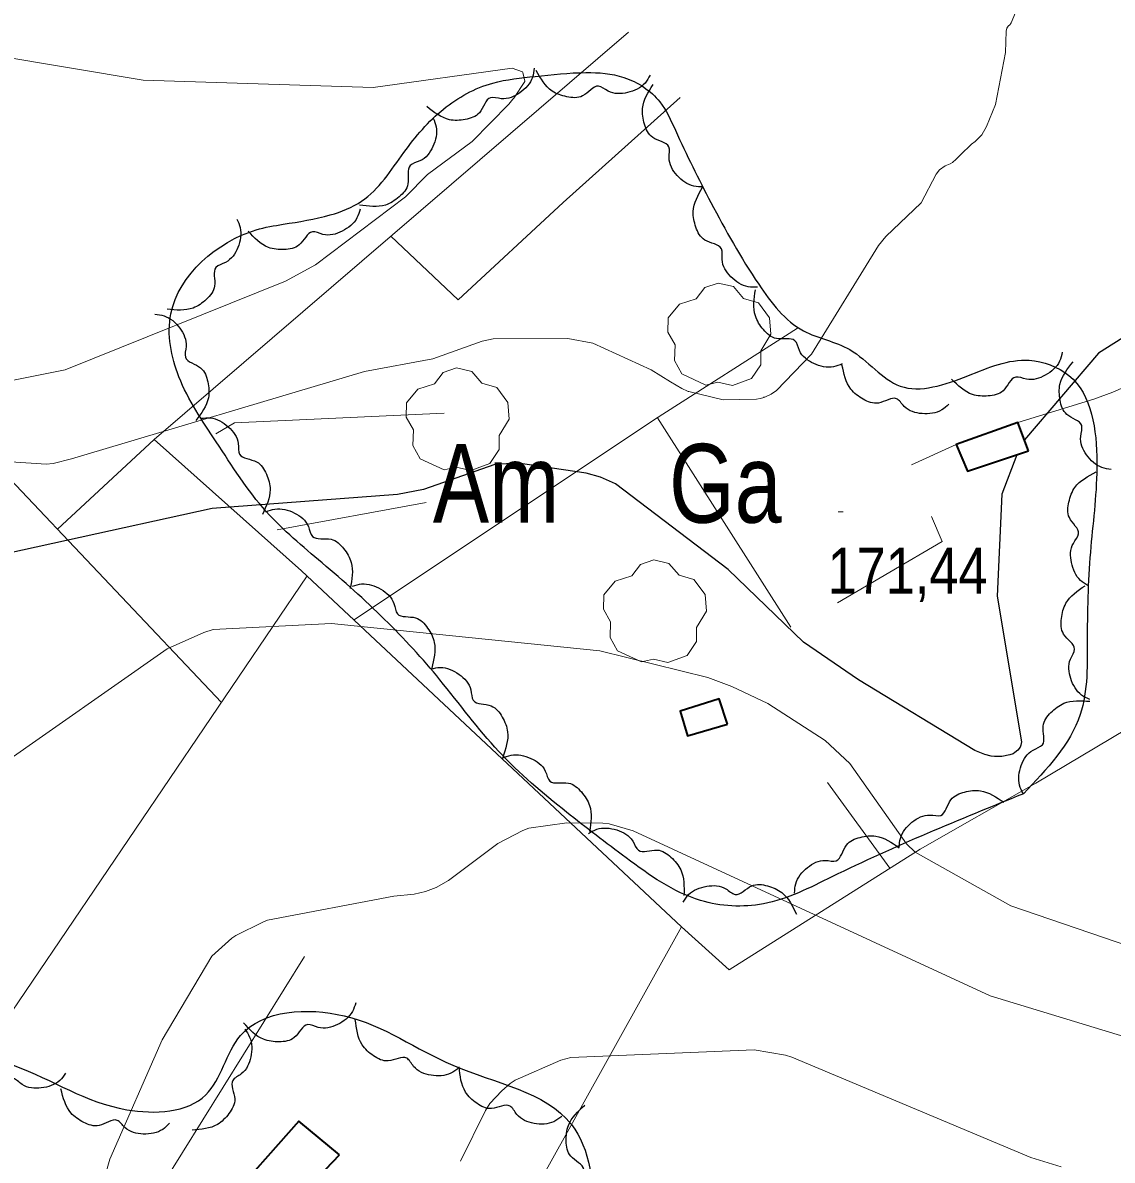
# Model space of a CAD drawing. Extents: x 480269 to 484877, y 4383588 to 4386804.
# Drawn here: x 482052.3 to 482259.6, y 4385389.2 to 4385605.8 of the extents above; entities that cross this region are included whole.
import ezdxf
from ezdxf.enums import TextEntityAlignment as Align

# ---------------------------------------------------------------- set-up
doc = ezdxf.new("R2010")
doc.units = 0
doc.header["$LTSCALE"] = 3.8
for name, color, linetype, lineweight in [('27', 7, 'Continuous', 25), ('29', 7, 'Continuous', 13), ('47', 7, 'Continuous', 35), ('51', 7, 'Continuous', 13), ('7', 7, 'Continuous', 13), ('8', 7, 'Continuous', 25), ('9', 7, 'Continuous', 13)]:
    doc.layers.add(name, color=color, linetype=linetype, lineweight=lineweight)
doc.layers.add('31', color=7, linetype='Continuous')

msp = doc.modelspace()

# ---------------------------------------------------------------- linework, layer by layer
at = {"layer": '27'}
for points in [[(482134.14, 4385639.56), (482145.42, 4385616.05), (482167.98, 4385611.34), (482199.94, 4385629.21), (482256.34, 4385654.6), (482299.58, 4385676.23), (482309.92, 4385675.29), (482324.96, 4385660.25), (482353.16, 4385626.39), (482366.32, 4385607.58), (482355.04, 4385597.24), (482347.52, 4385585.01), (482347.52, 4385561.5), (482356.92, 4385553.04), (482382.29, 4385553.98), (482400.15, 4385553.98), (482414.25, 4385537.05), (482418.01, 4385522), (482407.67, 4385512.6), (482383.23, 4385513.54), (482370.08, 4385507.9), (482358.8, 4385494.73), (482359.74, 4385477.8), (482342.82, 4385454.29), (482257.28, 4385376.24), (482191.48, 4385317.93), (482156.7, 4385290.66), (482136.02, 4385273.73), (482119.1, 4385272.79), (482113.46, 4385285.02), (482126.62, 4385312.29), (482143.54, 4385346.14), (482160.46, 4385378.12), (482156.7, 4385395.99), (482134.14, 4385407.27), (482113.46, 4385416.68), (482093.72, 4385412.91), (482087.14, 4385401.63), (482072.1, 4385398.81), (482050.48, 4385407.27), (482035.44, 4385408.21), (482021.34, 4385395.05), (482005.36, 4385398.81), (482011, 4385429.84), (482001.6, 4385476.86), (481971.52, 4385519.18), (481936.74, 4385563.38), (481930.16, 4385579.37), (481941.44, 4385597.24), (481940.5, 4385616.99), (481916.06, 4385648.96), (481908.54, 4385674.35), (481928.28, 4385695.98), (481936.74, 4385694.1), (481957.42, 4385664.01), (481967.76, 4385648.02), (481979.04, 4385640.5), (481992.2, 4385648.02), (482008.18, 4385667.77), (482022.28, 4385668.71), (482035.44, 4385653.66), (482062.7, 4385651.78), (482096.54, 4385655.54), (482120.04, 4385653.66), (482134.14, 4385639.56)], [(482242.72, 4385458.96), (482253.54, 4385474.04), (482254.88, 4385488.81), (482255.57, 4385506.01), (482256.71, 4385522.1), (482251.4, 4385538.6), (482243.82, 4385541.5), (482232.15, 4385538.55), (482219.29, 4385536.58), (482209.69, 4385543.53), (482200.9, 4385547.1), (482192.35, 4385555.98), (482183.25, 4385571.56), (482176.5, 4385585.3), (482173.54, 4385590.7), (482166.7, 4385595.36), (482159.46, 4385596.29), (482149.79, 4385595.55), (482141.73, 4385594.29), (482132.38, 4385589.35), (482124.83, 4385581.06), (482116.78, 4385571.78), (482110.82, 4385569.18), (482101.87, 4385567.41), (482096.71, 4385566.33), (482080.48, 4385550.35), (482082.02, 4385538.37), (482089.1, 4385525.99), (482098.65, 4385512.69), (482109.28, 4385502.92), (482121.15, 4385492.18), (482131.7, 4385480.65), (482142.9, 4385467.01), (482155.79, 4385455.47), (482167.13, 4385446.76), (482181.29, 4385438.65), (482193.24, 4385438.01), (482206.29, 4385443.15), (482242.72, 4385458.96)], [(482149.63, 4385597.12), (482149.3, 4385595.38), (482146.88, 4385592.45), (482143.37, 4385591.31), (482141.33, 4385591.5), (482139.2, 4385588.65), (482136.51, 4385587.36), (482133.49, 4385587.32), (482129.2, 4385589.81)], [(482171.68, 4385595.78), (482170.72, 4385594.29), (482167.38, 4385592.49), (482163.7, 4385592.75), (482161.87, 4385593.7), (482158.83, 4385591.85), (482155.85, 4385591.68), (482153.04, 4385592.77), (482150, 4385596.69)], [(482181.78, 4385574.51), (482180.01, 4385574.65), (482176.83, 4385576.72), (482175.31, 4385580.09), (482175.27, 4385582.14), (482172.2, 4385583.93), (482170.63, 4385586.47), (482170.25, 4385589.47), (482172.25, 4385594.01)], [(482130.39, 4385587.63), (482130.98, 4385585.95), (482130.35, 4385582.21), (482127.88, 4385579.46), (482126.02, 4385578.61), (482125.61, 4385575.08), (482123.91, 4385572.62), (482121.32, 4385571.07), (482116.36, 4385571.07)], [(482192.12, 4385555.44), (482190.35, 4385555.49), (482187.08, 4385557.41), (482185.39, 4385560.7), (482185.26, 4385562.75), (482182.11, 4385564.39), (482180.41, 4385566.85), (482179.89, 4385569.82), (482181.67, 4385574.46)], [(482116.48, 4385570.29), (482115.89, 4385568.61), (482113.07, 4385566.08), (482109.42, 4385565.47), (482107.43, 4385565.97), (482104.91, 4385563.46), (482102.05, 4385562.59), (482099.06, 4385563), (482095.18, 4385566.1)], [(482093.01, 4385568.4), (482093.67, 4385566.76), (482093.22, 4385562.99), (482090.88, 4385560.14), (482089.05, 4385559.19), (482088.81, 4385555.65), (482087.23, 4385553.11), (482084.71, 4385551.45), (482079.75, 4385551.23)], [(482208.26, 4385540.83), (482206.58, 4385540.25), (482202.84, 4385540.89), (482200.1, 4385543.37), (482199.25, 4385545.23), (482195.72, 4385545.65), (482193.26, 4385547.35), (482191.72, 4385549.95), (482191.74, 4385554.91)], [(482077.43, 4385550.26), (482079.18, 4385549.97), (482082.17, 4385547.63), (482083.39, 4385544.14), (482083.25, 4385542.09), (482086.15, 4385540.04), (482087.5, 4385537.38), (482087.62, 4385534.36), (482085.24, 4385530.01)], [(482250.12, 4385543.03), (482249.61, 4385541.33), (482246.9, 4385538.68), (482243.29, 4385537.91), (482241.28, 4385538.32), (482238.86, 4385535.71), (482236.05, 4385534.72), (482233.04, 4385534.99), (482229.04, 4385537.92)], [(482259.42, 4385520.74), (482257.68, 4385521.08), (482254.76, 4385523.51), (482253.63, 4385527.02), (482253.83, 4385529.07), (482250.99, 4385531.2), (482249.72, 4385533.9), (482249.69, 4385536.92), (482252.19, 4385541.2)], [(482228.56, 4385533.17), (482227.19, 4385532.04), (482223.46, 4385531.35), (482220.04, 4385532.73), (482218.59, 4385534.18), (482215.13, 4385533.36), (482212.24, 4385534.1), (482209.9, 4385536.01), (482208.2, 4385540.67)], [(482086.25, 4385530.47), (482088.03, 4385530.53), (482091.41, 4385528.82), (482093.3, 4385525.65), (482093.56, 4385523.61), (482096.81, 4385522.17), (482098.66, 4385519.83), (482099.37, 4385516.89), (482097.89, 4385512.15)], [(482255.06, 4385498.59), (482253.6, 4385499.6), (482251.88, 4385502.98), (482252.25, 4385506.65), (482253.24, 4385508.45), (482251.48, 4385511.54), (482251.38, 4385514.52), (482252.55, 4385517.31), (482256.55, 4385520.24)], [(482098.58, 4385512.65), (482100.28, 4385513.18), (482104, 4385512.42), (482106.65, 4385509.85), (482107.44, 4385507.96), (482110.96, 4385507.42), (482113.36, 4385505.65), (482114.81, 4385503), (482114.63, 4385498.04)], [(482625.51, 4385282.56), (482642.43, 4385259.65), (482650.38, 4385244.64), (482647.78, 4385242.37), (482636.62, 4385237.32), (482619.6, 4385231), (482606.07, 4385227.49), (482592.32, 4385225.27), (482576.02, 4385223.66), (482565.3, 4385225.16), (482544.25, 4385237.98), (482530.74, 4385248.12), (482521.45, 4385250.21), (482506.84, 4385248), (482489.75, 4385241.2), (482474.05, 4385233.67), (482467.83, 4385231.98), (482446.42, 4385237.18), (482431.83, 4385245.15), (482427.52, 4385258.1), (482433.95, 4385267.51), (482447.44, 4385281.6), (482466.7, 4385298.44), (482480.68, 4385311.65), (482486, 4385318.16), (482489.98, 4385329.2), (482485.82, 4385343.36), (482475.74, 4385354.14), (482463.65, 4385352.6), (482442.18, 4385344.35), (482419.61, 4385337.03), (482392.84, 4385327.98), (482375.42, 4385322.04), (482354.47, 4385315.04), (482335.63, 4385313.3), (482324.91, 4385311.71), (482306.75, 4385298.27), (482298.77, 4385288.95), (482284.61, 4385269.24), (482273.64, 4385250.87), (482262.03, 4385234.12), (482247.6, 4385214.12), (482240.37, 4385209.68), (482231.84, 4385210.09), (482210.78, 4385220.1), (482179.62, 4385233.3), (482175.12, 4385239.41), (482174.28, 4385251.32), (482183.7, 4385264.71), (482206.93, 4385288.25), (482225.02, 4385306.72), (482255.15, 4385335.95), (482274.61, 4385354.56), (482305.02, 4385378.68), (482323.6, 4385392.1), (482343.47, 4385412.74), (482356.09, 4385425.44), (482370.63, 4385438.23), (482383.14, 4385448.74), (482409.87, 4385473.1), (482434.85, 4385494.28), (482448.48, 4385499.91), (482458.21, 4385495.14), (482469.07, 4385482.48), (482479.65, 4385471.01), (482489.49, 4385457.47), (482504.85, 4385438.05), (482518.31, 4385421.58), (482537.64, 4385396.47), (482552.32, 4385375.39), (482572.69, 4385353.07), (482605.31, 4385309.46), (482625.51, 4385282.56)], [(482115.07, 4385498.49), (482116.79, 4385498.91), (482120.45, 4385497.91), (482122.93, 4385495.17), (482123.6, 4385493.23), (482127.07, 4385492.46), (482129.35, 4385490.53), (482130.62, 4385487.79), (482130.12, 4385482.86)], [(482255.38, 4385476.9), (482253.81, 4385477.74), (482251.74, 4385480.91), (482251.69, 4385484.6), (482252.48, 4385486.5), (482250.39, 4385489.37), (482249.97, 4385492.33), (482250.83, 4385495.23), (482254.48, 4385498.58)], [(482130, 4385482.75), (482131.76, 4385483.01), (482135.32, 4385481.7), (482137.55, 4385478.76), (482138.04, 4385476.76), (482141.44, 4385475.7), (482143.54, 4385473.58), (482144.57, 4385470.74), (482143.63, 4385465.87)], [(482242.72, 4385458.96), (482242, 4385460.58), (482242.33, 4385464.36), (482244.57, 4385467.3), (482246.36, 4385468.3), (482246.48, 4385471.85), (482247.97, 4385474.44), (482250.43, 4385476.19), (482255.38, 4385476.59)], [(482143.56, 4385465.73), (482145.23, 4385466.32), (482148.98, 4385465.71), (482151.74, 4385463.26), (482152.6, 4385461.39), (482156.14, 4385461), (482158.6, 4385459.32), (482160.17, 4385456.73), (482160.18, 4385451.77)], [(482219.1, 4385448.71), (482219.31, 4385450.47), (482221.53, 4385453.55), (482224.96, 4385454.92), (482227.01, 4385454.86), (482228.94, 4385457.84), (482231.55, 4385459.3), (482234.56, 4385459.54), (482239.01, 4385457.34)], [(482159.96, 4385451.43), (482161.55, 4385452.22), (482165.34, 4385452.07), (482168.37, 4385449.96), (482169.45, 4385448.22), (482173.01, 4385448.25), (482175.66, 4385446.88), (482177.52, 4385444.5), (482178.13, 4385439.58)], [(482199.19, 4385440.07), (482199.41, 4385441.83), (482201.63, 4385444.91), (482205.05, 4385446.28), (482207.11, 4385446.22), (482209.04, 4385449.2), (482211.64, 4385450.66), (482214.66, 4385450.9), (482219.1, 4385448.7)], [(482177.96, 4385438.34), (482179.02, 4385439.77), (482182.47, 4385441.35), (482186.12, 4385440.86), (482187.88, 4385439.8), (482191.03, 4385441.44), (482194.02, 4385441.43), (482196.76, 4385440.15), (482199.54, 4385436.05)], [(482115.66, 4385419.16), (482115.04, 4385417.5), (482112.17, 4385415.02), (482108.51, 4385414.48), (482106.53, 4385415.01), (482103.96, 4385412.55), (482101.09, 4385411.74), (482098.1, 4385412.21), (482094.29, 4385415.38)], [(482135.23, 4385406.76), (482133.76, 4385405.76), (482129.99, 4385405.38), (482126.69, 4385407.05), (482125.38, 4385408.62), (482121.86, 4385408.09), (482119.04, 4385409.08), (482116.87, 4385411.18), (482115.58, 4385415.97)], [(482094.53, 4385414.16), (482095.47, 4385412.65), (482095.69, 4385408.86), (482093.89, 4385405.64), (482092.26, 4385404.39), (482092.64, 4385400.86), (482091.54, 4385398.08), (482089.35, 4385396), (482084.51, 4385394.91)], [(482060.45, 4385405.75), (482059.33, 4385404.37), (482055.82, 4385402.95), (482052.18, 4385403.61), (482050.48, 4385404.75), (482047.25, 4385403.25), (482044.27, 4385403.4), (482041.59, 4385404.8), (482039, 4385409.03)], [(482154.86, 4385397.51), (482153.38, 4385396.53), (482149.6, 4385396.2), (482146.33, 4385397.91), (482145.03, 4385399.5), (482141.51, 4385399.02), (482138.7, 4385400.04), (482136.56, 4385402.17), (482135.33, 4385406.97)], [(482080.25, 4385396.25), (482078.93, 4385395.06), (482075.24, 4385394.18), (482071.75, 4385395.4), (482070.24, 4385396.78), (482066.83, 4385395.79), (482063.9, 4385396.4), (482061.47, 4385398.19), (482059.55, 4385402.77)], [(482163.36, 4385378.36), (482161.69, 4385378.96), (482159.16, 4385381.79), (482158.57, 4385385.43), (482159.07, 4385387.43), (482156.58, 4385389.96), (482155.72, 4385392.82), (482156.14, 4385395.81), (482159.25, 4385399.67)]]:
    msp.add_spline(points, degree=3, dxfattribs=at)
at = {"layer": '29'}
for points in [[(482182.28, 4385536.78), (482177.74, 4385538.9), (482176.33, 4385541.44), (482176.43, 4385544.42), (482175.06, 4385546.83), (482175.1, 4385549.58), (482177.26, 4385552.18), (482180.45, 4385553.18), (482182.1, 4385555.37), (482184.67, 4385556.2), (482187.53, 4385555.55), (482189.48, 4385553.28), (482192.29, 4385552.46), (482194.42, 4385549.61), (482194.66, 4385546.48), (482192.78, 4385543.33), (482192.78, 4385540.65), (482190.96, 4385538.04), (482187.34, 4385536.7), (482184.57, 4385537.33)], [(482132.48, 4385520.62), (482127.94, 4385522.74), (482126.53, 4385525.28), (482126.63, 4385528.26), (482125.26, 4385530.67), (482125.3, 4385533.42), (482127.46, 4385536.02), (482130.65, 4385537.02), (482132.3, 4385539.21), (482134.87, 4385540.04), (482137.73, 4385539.39), (482139.68, 4385537.12), (482142.49, 4385536.3), (482144.62, 4385533.45), (482144.86, 4385530.32), (482142.98, 4385527.17), (482142.98, 4385524.49), (482141.16, 4385521.88), (482137.54, 4385520.54), (482134.77, 4385521.17)], [(482170.03, 4385484.06), (482165.49, 4385486.18), (482164.08, 4385488.72), (482164.18, 4385491.7), (482162.81, 4385494.11), (482162.85, 4385496.86), (482165.01, 4385499.46), (482168.2, 4385500.46), (482169.85, 4385502.65), (482172.42, 4385503.48), (482175.28, 4385502.83), (482177.23, 4385500.56), (482180.04, 4385499.74), (482182.17, 4385496.89), (482182.41, 4385493.76), (482180.53, 4385490.61), (482180.53, 4385487.93), (482178.71, 4385485.32), (482175.09, 4385483.98), (482172.32, 4385484.61)]]:
    msp.add_lwpolyline(points, close=True, dxfattribs=at)
at = {"layer": '47'}
for points in [[(482243.69, 4385524.27), (482241.69, 4385529.63), (482229.94, 4385525.46), (482232.09, 4385520.41)], [(482186.41, 4385472.22), (482184.82, 4385477.02), (482177.44, 4385474.72), (482178.83, 4385469.97)], [(482112.55, 4385390.24), (482104.86, 4385396.62), (482090.56, 4385380.49), (482093.96, 4385378.34), (482090.98, 4385375.31), (482095.52, 4385372.31)]]:
    msp.add_lwpolyline(points, close=True, dxfattribs=at)
at = {"layer": '51'}
for p, q in [((482241.69, 4385529.63), (482256.11, 4385534.08)), ((482173.1, 4385530.56), (482198.46, 4385490.7)), ((482058.9, 4385509.32), (482077.32, 4385526.42)), ((482090.1, 4385476.36), (482044.19, 4385524.85)), ((482229.94, 4385525.46), (482221.42, 4385521.6)), ((482100.7, 4385509.25), (482129.08, 4385514.41)), ((482106.43, 4385500.46), (482042.86, 4385406.68)), ((482217.34, 4385444.77), (482205.46, 4385461.12)), ((482105.89, 4385427.96), (482050.6, 4385339.07))]:
    msp.add_line(p, q, dxfattribs=at)
for points in [[(482177.68, 4385433.66), (482105.37, 4385501.44), (482077.32, 4385526.42), (482167.55, 4385604)], [(482463.32, 4385494.77), (482386.27, 4385593.5), (482335.63, 4385568.94), (482259.74, 4385535.43), (482256.11, 4385534.08)], [(482177.38, 4385591.55), (482155.14, 4385571.53), (482135.15, 4385553.01), (482122.33, 4385565.12)], [(482115.35, 4385492.1), (482172.55, 4385530.21), (482199.76, 4385547.6)], [(482132.51, 4385531.43), (482092.58, 4385529.58), (482089.03, 4385527.49)], [(482207.34, 4385495.33), (482227.25, 4385506.97), (482225.26, 4385511.75)], [(482282.57, 4385483.33), (482245.11, 4385461), (482223.11, 4385448.41), (482186.74, 4385425.45), (482177.68, 4385433.66), (482138.07, 4385362.41)]]:
    msp.add_lwpolyline(points, dxfattribs=at)
at = {"layer": '7'}
msp.add_line((482207.45, 4385512.68), (482208.45, 4385512.68), dxfattribs=at)
at = {"layer": '8'}
for points in [[(482428.61, 4385621.55), (482428.29, 4385621.37), (482426.94, 4385620.79), (482426.08, 4385620.57), (482424.1, 4385620.42), (482414.6, 4385621.15), (482396.07, 4385620.21), (482364.56, 4385613.4), (482363.58, 4385613.02), (482361.33, 4385611.85), (482342.68, 4385596.85), (482257, 4385542.86), (482242.91, 4385526.37)], [(482241.45, 4385523.52), (482238.63, 4385516.03), (482237.73, 4385496.57), (482242.4, 4385468.85), (482242.25, 4385468.19), (482242.1, 4385467.85), (482241.68, 4385467.28), (482241.13, 4385466.8), (482240.8, 4385466.6), (482240.15, 4385466.35), (482238.61, 4385466.07), (482237.24, 4385466.06), (482236.61, 4385466.14), (482235.4, 4385466.47), (482233.49, 4385467.22), (482211.34, 4385480.69), (482200.87, 4385487.84), (482186.57, 4385501.64), (482165.1, 4385517.96), (482162.24, 4385519.25), (482159.52, 4385520.02), (482146.56, 4385521.89), (482142.13, 4385521.68), (482128.54, 4385516.91), (482123.62, 4385515.94), (482088.32, 4385513.27), (482032.85, 4385501.08)]]:
    msp.add_lwpolyline(points, dxfattribs=at)
at = {"layer": '9'}
for points in [[(482193.25, 4385534.46), (482193.27, 4385534.47), (482193.31, 4385534.47), (482193.33, 4385534.47), (482193.38, 4385534.46), (482193.51, 4385534.49), (482194.73, 4385535.08), (482195.73, 4385535.76), (482202.43, 4385542.64), (482215.16, 4385563.39), (482216.56, 4385565.07), (482223.28, 4385571.48), (482226.12, 4385576.96), (482226.76, 4385577.76), (482227.84, 4385578.51), (482228.79, 4385578.89), (482229.25, 4385579.17), (482229.94, 4385579.77), (482230.76, 4385580.65), (482232.88, 4385582.67), (482233.53, 4385583.14), (482234.82, 4385584.44), (482235.74, 4385586.04), (482237.4, 4385590.22), (482239.3, 4385600.13), (482239.46, 4385604.2), (482239.55, 4385604.72), (482239.85, 4385605.15), (482240.21, 4385605.43), (482240.3, 4385605.57), (482240.39, 4385605.75), (482245.05, 4385616.95)], [(482049.87, 4385537.61), (482060.37, 4385539.66), (482102.32, 4385556.56), (482107.98, 4385559.7), (482125.11, 4385572.62), (482129.35, 4385576.89), (482137.82, 4385583.18), (482144.82, 4385590.27), (482145.57, 4385591.24), (482145.74, 4385591.4), (482147.85, 4385594.58), (482147.85, 4385594.6), (482147.86, 4385594.62), (482147.86, 4385594.64), (482147.47, 4385596.32), (482147.43, 4385596.44), (482147.4, 4385596.43), (482147.38, 4385596.43), (482145.41, 4385597.1), (482118.98, 4385593.43), (482075.18, 4385594.83), (482046.7, 4385599.62)], [(482044.16, 4385522.56), (482056.72, 4385521.75), (482058.05, 4385521.87), (482061.55, 4385522.73), (482117.36, 4385539.37), (482130.33, 4385541.77), (482139.7, 4385545.17), (482141.8, 4385545.61), (482156.05, 4385545.63), (482160.81, 4385544.76), (482171.88, 4385539.66), (482175.6, 4385537.41), (482177.71, 4385536.13), (482178.83, 4385535.62), (482178.96, 4385535.58), (482178.99, 4385535.59), (482179.01, 4385535.59), (482179.04, 4385535.59), (482185.58, 4385533.95), (482191.91, 4385534.12), (482192.61, 4385534.22), (482193.15, 4385534.36), (482193.25, 4385534.41), (482193.25, 4385534.44), (482193.25, 4385534.46)], [(482047.31, 4385463.81), (482079.76, 4385486.57), (482086.73, 4385489.69), (482088.51, 4385490.23), (482111.07, 4385491.36), (482112.88, 4385491.21), (482162.14, 4385486.16), (482182.66, 4385481.08), (482187.24, 4385479.41), (482194.12, 4385476.15), (482204.98, 4385469.12), (482209.67, 4385464.7), (482220.49, 4385449.41), (482222.11, 4385447.85), (482240.32, 4385437.65), (482267.99, 4385428.19), (482270.38, 4385428.12), (482272.76, 4385428.61), (482273.69, 4385428.96), (482274.76, 4385429.56), (482276.51, 4385430.84)], [(482067.01, 4385382.99), (482068.87, 4385389.4), (482078.8, 4385412.09), (482088.29, 4385428.03), (482092.07, 4385431.46), (482092.82, 4385432.01), (482097.97, 4385434.55), (482098.9, 4385434.9), (482122.89, 4385439.46), (482126.76, 4385439.84), (482128.94, 4385440.36), (482130.97, 4385441.13), (482133.3, 4385442.46), (482142.68, 4385449.5), (482147.47, 4385451.98), (482148.62, 4385452.41), (482155.86, 4385453.43), (482162.69, 4385453.37), (482163.9, 4385453.25), (482168.47, 4385451.88), (482236.4, 4385420.51), (482270.78, 4385410.04)], [(482249.91, 4385387.92), (482244.13, 4385389.71), (482198.64, 4385408.81), (482197.45, 4385409.17), (482191.52, 4385410.24), (482156.61, 4385408.78), (482154.7, 4385408.23), (482145.98, 4385404.46), (482145.08, 4385403.81), (482143.46, 4385402.42), (482141.19, 4385399.96), (482140.34, 4385398.63), (482135.61, 4385389.02)]]:
    msp.add_lwpolyline(points, dxfattribs=at)

# ---------------------------------------------------------------- texts
at = {"layer": '31', "width": 0.8}
for s, p in [('Ga', (482186.01, 4385510.58)), ('Am', (482142.38, 4385510.58))]:
    msp.add_text(s, height=15, dxfattribs=at).set_placement(p, align=Align.CENTER)
at = {"layer": '7', "width": 0.85}
msp.add_text('171,44', height=8.75, dxfattribs=at).set_placement((482205.48, 4385497.08))

doc.saveas('drawing.dxf')
